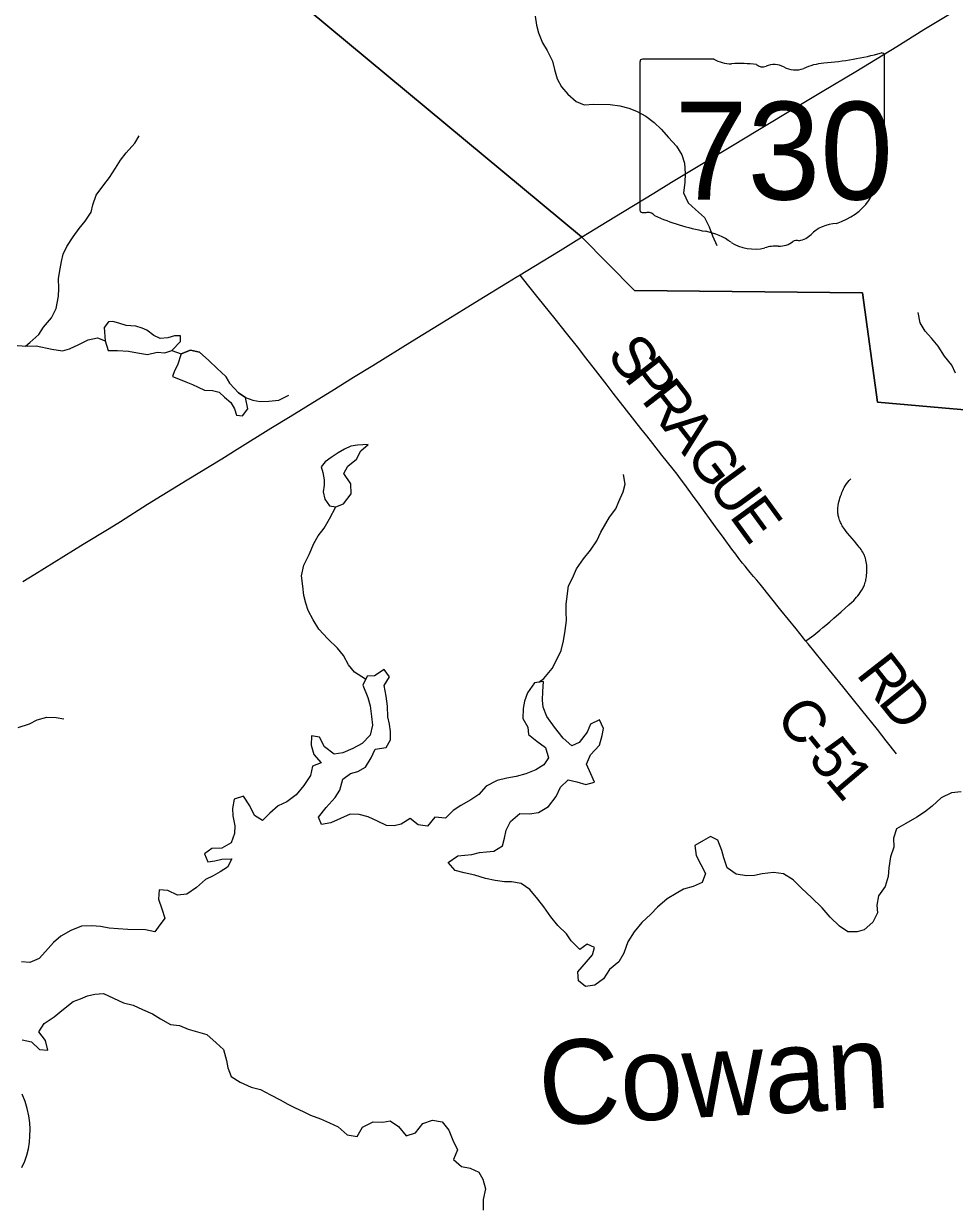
# Model space of a CAD drawing. Extents: x 0 to 34, y 0 to 22.
# Drawn here: x 21.722 to 22.976, y 17.781 to 19.377 of the extents above; entities that cross this region are included whole.
import ezdxf

# ---------------------------------------------------------------- set-up
doc = ezdxf.new("R2010")
doc.units = 0
for name, color, linetype in [('GM_X_Corporation', 7, 'Continuous'), ('GM_X_County_Road', 7, 'Continuous'), ('GM_X_County_Road_Text', 7, 'Continuous'), ('GM_X_Major_Lake', 7, 'Continuous'), ('GM_X_Major_Lake_Text', 7, 'Continuous'), ('GM_X_Minor_Lake', 7, 'Continuous'), ('GM_X_Minor_River', 7, 'Continuous'), ('GM_X_State_Location', 7, 'Continuous'), ('GM_X_State_Route', 7, 'Continuous'), ('GM_X_State_Shield', 7, 'Continuous'), ('GM_X_Township_Road', 7, 'Continuous')]:
    doc.layers.add(name, color=color, linetype=linetype)

msp = doc.modelspace()

# ---------------------------------------------------------------- linework, layer by layer
at = {"layer": 'GM_X_Corporation'}
msp.add_lwpolyline([(23.8219, 21.1059), (19.1325, 21.1059), (19.4417, 20.9771), (20.0591, 20.7271), (20.5209, 20.5272), (20.9887, 20.3291), (21.1503, 20.1924), (21.2024, 20.1483), (21.462, 19.9289), (21.6862, 19.7442), (22.4736, 19.0897), (22.5453, 19.0171), (22.8523, 19.0143), (22.8728, 18.8666), (23.8372, 18.7818), (23.8567, 18.7798), (23.8401, 19.9225), (23.83, 20.7057)], close=True, dxfattribs=at)
msp.add_lwpolyline([(23.1639, 16.2517), (23.362, 16.8676), (23.4462, 17.1725), (23.5619, 17.5912), (23.566, 17.6066), (23.6615, 17.9524), (23.7107, 18.1304), (23.8507, 18.7519), (23.8567, 18.7798), (23.8372, 18.7818), (22.8728, 18.8666), (22.8523, 19.0143), (22.5453, 19.0171), (22.4736, 19.0897), (21.6862, 19.7442)], dxfattribs=at)
at = {"layer": 'GM_X_County_Road'}
for points in [[(22.7759, 18.5448), (22.7728, 18.5487), (22.768, 18.5547), (22.7629, 18.5612), (22.7426, 18.5864), (22.7146, 18.6212), (22.7099, 18.6269), (22.7058, 18.6317), (22.7013, 18.637), (22.6973, 18.6417), (22.6942, 18.6455), (22.6907, 18.6498), (22.6858, 18.656), (22.6816, 18.6616), (22.6763, 18.6687), (22.6661, 18.6827), (22.6544, 18.6988), (22.6324, 18.7293), (22.6235, 18.7414), (22.6152, 18.7525), (22.6116, 18.7574), (22.6073, 18.7633), (22.6026, 18.7695), (22.5973, 18.7762), (22.5896, 18.7859), (22.5822, 18.7951), (22.5697, 18.8109), (22.5616, 18.8213), (22.5537, 18.8313), (22.5346, 18.8558), (22.5166, 18.8788), (22.5083, 18.8895), (22.4927, 18.9097), (22.4798, 18.9264), (22.4683, 18.9411), (22.4536, 18.9596), (22.4381, 18.979), (22.423, 18.9979), (22.4154, 19.0073), (22.4063, 19.0187), (22.3925, 19.0362), (22.3909, 19.0384)], [(22.8982, 18.3924), (22.8844, 18.4102), (22.8726, 18.4252), (22.8516, 18.4515), (22.8384, 18.4678), (22.826, 18.4833), (22.7983, 18.5173), (22.7791, 18.5409), (22.7759, 18.5448)]]:
    msp.add_lwpolyline(points, dxfattribs=at)
at = {"layer": 'GM_X_Major_Lake'}
for points in [[(22.4038, 18.3117), (22.4156, 18.3133), (22.4291, 18.3216), (22.4397, 18.335), (22.4454, 18.3477), (22.4559, 18.3573), (22.4676, 18.3547), (22.4796, 18.351), (22.4914, 18.3544), (22.4864, 18.3656), (22.4807, 18.3786), (22.486, 18.391), (22.4978, 18.4043), (22.5015, 18.4171), (22.5033, 18.4269), (22.498, 18.4385), (22.4861, 18.4323), (22.4816, 18.4218), (22.4706, 18.4077), (22.4606, 18.4031), (22.4492, 18.4136), (22.4375, 18.4284), (22.4269, 18.4427), (22.4223, 18.4554), (22.4211, 18.4649), (22.4218, 18.4766), (22.4226, 18.4899), (22.4104, 18.4883), (22.4009, 18.4749), (22.3968, 18.4636), (22.395, 18.4535), (22.3946, 18.4402), (22.4015, 18.4286), (22.4023, 18.4187), (22.4135, 18.4097), (22.4253, 18.401), (22.4295, 18.3873), (22.4228, 18.3776), (22.4123, 18.371), (22.3986, 18.3657), (22.3859, 18.3619), (22.373, 18.3596), (22.36, 18.3565), (22.3454, 18.349), (22.3352, 18.3375), (22.3248, 18.3306), (22.311, 18.323), (22.3009, 18.3161), (22.2904, 18.3057), (22.276, 18.3073), (22.2662, 18.295), (22.2534, 18.2969), (22.243, 18.3052), (22.2307, 18.2979), (22.2212, 18.2955), (22.2109, 18.2958), (22.199, 18.3018), (22.1863, 18.3075), (22.1739, 18.3109), (22.1621, 18.3112), (22.1491, 18.3055), (22.1357, 18.2994), (22.1235, 18.2971), (22.1192, 18.3071), (22.1298, 18.3201), (22.1419, 18.3338), (22.1479, 18.3435), (22.1521, 18.3585), (22.1622, 18.3658), (22.1725, 18.3686), (22.1825, 18.3744), (22.1904, 18.387), (22.1957, 18.3987), (22.2105, 18.4009), (22.2165, 18.4114), (22.2165, 18.4227), (22.2148, 18.4323), (22.2129, 18.4426), (22.2121, 18.457), (22.2106, 18.4703), (22.2076, 18.4848), (22.2148, 18.4964), (22.2079, 18.5064), (22.1948, 18.4977), (22.1849, 18.4972), (22.1789, 18.4852), (22.1856, 18.4684), (22.189, 18.4573), (22.1909, 18.4428), (22.1921, 18.431), (22.1891, 18.4178), (22.1781, 18.4064), (22.1654, 18.3995), (22.152, 18.3938), (22.1402, 18.3919), (22.1272, 18.4021), (22.1208, 18.4152), (22.1098, 18.4166), (22.1095, 18.4041), (22.1129, 18.3915), (22.1228, 18.3806)], [(22.1228, 18.3806), (22.111, 18.376), (22.1083, 18.3631), (22.0996, 18.3497), (22.089, 18.3371), (22.0766, 18.328), (22.0647, 18.3226), (22.0538, 18.3127), (22.0437, 18.3027), (22.0329, 18.3095), (22.0268, 18.3222), (22.0181, 18.3353), (22.0055, 18.3315), (22.0032, 18.3186), (22.0037, 18.3088), (22.0064, 18.2954), (22.0061, 18.2852), (22.0015, 18.2724), (21.9892, 18.2652), (21.9756, 18.2648), (21.9655, 18.2578), (21.9701, 18.2471), (21.9796, 18.2483), (21.9892, 18.2507), (22.0024, 18.2511), (21.9964, 18.2395), (21.9868, 18.2334), (21.9772, 18.2279), (21.9668, 18.2229), (21.9547, 18.2122), (21.942, 18.2031), (21.9291, 18.2019), (21.9164, 18.2084), (21.9043, 18.2091), (21.9035, 18.1966), (21.9081, 18.1836), (21.9123, 18.1709), (21.9032, 18.1587)], [(22.9854, 18.3415), (22.9725, 18.34), (22.9586, 18.3331), (22.9466, 18.3221), (22.9361, 18.314), (22.9257, 18.3071), (22.9107, 18.2988), (22.8984, 18.2916), (22.8942, 18.2788), (22.8946, 18.2666), (22.8904, 18.2535), (22.8881, 18.2387), (22.887, 18.227), (22.8832, 18.2138), (22.8742, 18.2012), (22.8719, 18.1883), (22.8728, 18.1781), (22.8663, 18.1654), (22.8547, 18.1551), (22.8451, 18.1523), (22.8326, 18.1526), (22.8215, 18.1601), (22.8089, 18.1723), (22.7983, 18.1847), (22.7836, 18.1988), (22.7707, 18.2109), (22.7592, 18.2226), (22.7462, 18.2305), (22.7326, 18.2324), (22.7174, 18.2309), (22.7068, 18.2286), (22.6961, 18.2281), (22.6822, 18.2304), (22.6703, 18.2387), (22.6654, 18.2525), (22.663, 18.262), (22.6574, 18.2759), (22.6477, 18.2811), (22.638, 18.2756), (22.6265, 18.2687), (22.6284, 18.2554), (22.6344, 18.2431), (22.6409, 18.2312), (22.6364, 18.2191), (22.6241, 18.2138), (22.6112, 18.21), (22.6015, 18.2042), (22.5892, 18.1969), (22.5764, 18.1859), (22.567, 18.1763), (22.5553, 18.1649), (22.5447, 18.1523), (22.5364, 18.1388), (22.5306, 18.1238), (22.5243, 18.1122), (22.5114, 18.1016), (22.5035, 18.0893), (22.4919, 18.0805), (22.4793, 18.0786), (22.4697, 18.0864), (22.4686, 18.0986), (22.4807, 18.1119), (22.4885, 18.1216), (22.4911, 18.1314), (22.4814, 18.1358), (22.4713, 18.1285), (22.4599, 18.1402), (22.4537, 18.1499), (22.4419, 18.1612), (22.4324, 18.1728), (22.423, 18.1864), (22.4149, 18.1965), (22.4039, 18.2097), (22.3924, 18.2176), (22.3796, 18.2198), (22.3701, 18.2197), (22.3573, 18.2216), (22.3445, 18.2246), (22.3299, 18.2288), (22.3156, 18.2322), (22.3035, 18.2352), (22.294, 18.2461), (22.3071, 18.2548), (22.3166, 18.2557), (22.3261, 18.257), (22.3364, 18.2593), (22.3459, 18.2606), (22.3554, 18.2611), (22.3674, 18.2683), (22.3699, 18.2789), (22.3721, 18.2894), (22.3782, 18.3014), (22.3906, 18.3121), (22.4038, 18.3117)], [(21.9032, 18.1587), (21.8989, 18.1523), (21.886, 18.155), (21.8622, 18.1556), (21.8493, 18.1564), (21.8369, 18.1575), (21.8256, 18.1597), (21.8139, 18.1604), (21.7998, 18.16), (21.7856, 18.1543), (21.7722, 18.1467), (21.7621, 18.1379), (21.7515, 18.1261), (21.7429, 18.1164), (21.7302, 18.1111), (21.7189, 18.1122)], [(21.7197, 18.0071), (21.7325, 18.0044), (21.7432, 17.9939), (21.7545, 17.9928), (21.7515, 18.0058), (21.7423, 18.0178), (21.7495, 18.029), (21.763, 18.0381), (21.7754, 18.0484), (21.7886, 18.0586), (21.7985, 18.0622), (21.8081, 18.0661), (21.8177, 18.0685), (21.8294, 18.0693), (21.8429, 18.0632), (21.8563, 18.0568), (21.8695, 18.0537), (21.8822, 18.0477), (21.8957, 18.042), (21.9065, 18.0353), (21.9199, 18.0277), (21.932, 18.0262), (21.9436, 18.0213), (21.956, 18.0176), (21.9688, 18.0142), (21.9813, 18.0029), (21.9913, 17.9938), (21.9954, 17.9789), (21.997, 17.969), (22.0016, 17.9575), (22.0139, 17.9496), (22.0285, 17.9431), (22.0409, 17.9401), (22.0547, 17.9325), (22.0674, 17.9261), (22.0778, 17.9201), (22.0879, 17.9153), (22.0987, 17.9101), (22.1085, 17.9052), (22.1219, 17.9003), (22.1343, 17.895), (22.1459, 17.8894), (22.1577, 17.8788), (22.1713, 17.8766), (22.1788, 17.8889), (22.193, 17.8961), (22.2059, 17.8957), (22.2158, 17.8977), (22.227, 17.8898), (22.2376, 17.8774), (22.2502, 17.8816), (22.26, 17.8942), (22.273, 17.8984), (22.2859, 17.8962), (22.295, 17.8849), (22.3003, 17.8715), (22.3064, 17.8584), (22.3014, 17.8453), (22.3118, 17.8359), (22.3235, 17.8337), (22.3354, 17.8284), (22.3408, 17.8188), (22.3442, 17.8058), (22.3412, 17.7918), (22.3412, 17.777)]]:
    msp.add_lwpolyline(points, dxfattribs=at)
at = {"layer": 'GM_X_Minor_Lake'}
for points in [[(21.9216, 18.9362), (21.9332, 18.9485), (21.9333, 18.9561), (21.9254, 18.9563), (21.9162, 18.9534), (21.906, 18.9525), (21.8974, 18.9568), (21.888, 18.9638), (21.8816, 18.9666), (21.873, 18.9694), (21.8662, 18.9696), (21.8601, 18.9701), (21.8503, 18.9733), (21.842, 18.9754), (21.8364, 18.9751), (21.8305, 18.9676), (21.8317, 18.9494)], [(21.8317, 18.9494), (21.8356, 18.9364), (21.8484, 18.9362), (21.8632, 18.9355), (21.8753, 18.9333), (21.8889, 18.9312), (21.9018, 18.934), (21.912, 18.9334), (21.9216, 18.9362)], [(21.934, 18.9318), (21.9291, 18.9167), (21.9252, 18.9088), (21.9227, 18.9013), (21.9329, 18.8973), (21.9404, 18.8941), (21.9494, 18.8905), (21.9573, 18.887), (21.9656, 18.883), (21.9765, 18.8824), (21.9856, 18.8803), (21.9926, 18.8734), (22.0012, 18.8664), (22.0059, 18.8575), (22.0088, 18.8491), (22.0167, 18.8482), (22.0241, 18.8576), (22.021, 18.8732)], [(22.021, 18.8732), (22.0113, 18.8791), (21.9998, 18.8918), (21.9943, 18.9014), (21.9828, 18.9119), (21.9713, 18.9227), (21.959, 18.934), (21.9466, 18.9369), (21.934, 18.9318)], [(22.172, 18.8087), (22.1629, 18.8074), (22.1545, 18.8034), (22.146, 18.7986), (22.1364, 18.792), (22.1284, 18.7864), (22.1229, 18.7797), (22.125, 18.7717), (22.1271, 18.7618), (22.127, 18.7546), (22.1256, 18.7459), (22.1277, 18.736), (22.134, 18.7271), (22.1427, 18.7255)], [(22.1427, 18.7255), (22.153, 18.7298), (22.1631, 18.7433), (22.163, 18.7565), (22.1534, 18.7704), (22.1586, 18.7805), (22.1705, 18.7898), (22.1764, 18.801), (22.1864, 18.8096), (22.172, 18.8087)]]:
    msp.add_lwpolyline(points, dxfattribs=at)
at = {"layer": 'GM_X_Minor_River'}
for points in [[(22.4112, 19.3871), (22.4132, 19.3749), (22.416, 19.3646), (22.4214, 19.3513), (22.4277, 19.3409), (22.4346, 19.3263), (22.4374, 19.3153), (22.4409, 19.3027), (22.4467, 19.292), (22.4553, 19.2819), (22.4664, 19.2722), (22.4773, 19.2678), (22.4906, 19.2687), (22.5126, 19.2683), (22.5254, 19.2665), (22.5375, 19.2632), (22.548, 19.2592), (22.5603, 19.2525), (22.5715, 19.244), (22.5812, 19.235), (22.5908, 19.2235), (22.6016, 19.2119), (22.6089, 19.2), (22.6125, 19.1889), (22.6133, 19.1752), (22.6131, 19.1627), (22.6113, 19.1491), (22.6174, 19.1357), (22.6275, 19.1267), (22.6394, 19.1155), (22.6459, 19.1032), (22.6502, 19.091), (22.656, 19.078)], [(21.7243, 18.9421), (21.7301, 18.9472), (21.7424, 18.958), (21.7487, 18.9677), (21.7592, 18.9804), (21.7659, 18.9928), (21.7689, 19.0098), (21.7695, 19.02), (21.769, 19.0333), (21.7712, 19.0466), (21.7729, 19.0564), (21.775, 19.0662), (21.7801, 19.0764), (21.7887, 19.0895), (21.7965, 19.1007), (21.8047, 19.1108), (21.8129, 19.1228), (21.815, 19.133), (21.8194, 19.1458), (21.8299, 19.1596), (21.8377, 19.1697), (21.8455, 19.1824), (21.8522, 19.1929), (21.86, 19.203), (21.8716, 19.2161), (21.8775, 19.2258)], [(22.9779, 18.9058), (22.9728, 18.9166), (22.9629, 18.9289), (22.9544, 18.942), (22.9455, 18.9528), (22.937, 18.9624), (22.9304, 18.9735), (22.9277, 18.9876)], [(21.713, 18.943), (21.7266, 18.942), (21.7387, 18.9425), (21.7598, 18.9383), (21.7742, 18.9361), (21.7837, 18.9386), (21.7963, 18.9444), (21.809, 18.9506), (21.8215, 18.9534), (21.8317, 18.9494), (21.8356, 18.9364), (21.8484, 18.9362), (21.8632, 18.9355), (21.8753, 18.9333), (21.8889, 18.9312), (21.9018, 18.934), (21.912, 18.9334), (21.9216, 18.9362), (21.934, 18.9318), (21.9466, 18.9369), (21.959, 18.934), (21.9713, 18.9227), (21.9828, 18.9119), (21.9943, 18.9014), (21.9998, 18.8918), (22.0113, 18.8791), (22.021, 18.8732), (22.0308, 18.8696), (22.0406, 18.8675), (22.0524, 18.868), (22.0657, 18.8696), (22.0794, 18.8762)], [(22.4162, 18.4891), (22.4228, 18.4942), (22.4341, 18.5076), (22.4408, 18.5208), (22.4463, 18.532), (22.4496, 18.5449), (22.4518, 18.5589), (22.4536, 18.5725), (22.4531, 18.5839), (22.4533, 18.5941), (22.4547, 18.6085), (22.4564, 18.6191), (22.4616, 18.6296), (22.4671, 18.642), (22.4765, 18.6555), (22.4858, 18.6671), (22.4944, 18.6798), (22.5, 18.6915), (22.5114, 18.7117), (22.5199, 18.7229), (22.5243, 18.7327), (22.5299, 18.7459), (22.5324, 18.7561), (22.5303, 18.769)], [(22.1828, 18.4931), (22.168, 18.5026), (22.1595, 18.5127), (22.1529, 18.5249), (22.1448, 18.535), (22.1318, 18.5477), (22.1199, 18.5605), (22.1122, 18.5732), (22.1053, 18.5858), (22.1021, 18.5958), (22.0997, 18.606), (22.098, 18.6186), (22.0964, 18.6327), (22.0997, 18.647), (22.1065, 18.6613), (22.1129, 18.6763), (22.1187, 18.6865), (22.1269, 18.6966), (22.134, 18.7093), (22.1427, 18.7255)], [(21.7145, 18.4281), (21.7298, 18.4328), (21.7401, 18.4383), (21.7531, 18.4418), (21.7659, 18.4415), (21.7761, 18.4398)]]:
    msp.add_lwpolyline(points, dxfattribs=at)
at = {"layer": 'GM_X_State_Route'}
msp.add_line((22.3858, 19.0352), (22.3909, 19.0384), dxfattribs=at)
for points in [[(22.4739, 19.0892), (22.5186, 19.1167), (22.5711, 19.1487), (22.5949, 19.1632), (22.6108, 19.1729), (22.6334, 19.1861), (22.6774, 19.2129), (22.7114, 19.2335), (22.7646, 19.2655), (22.7983, 19.2855), (22.8435, 19.3127), (22.8986, 19.3465), (22.9351, 19.369), (22.9734, 19.3922)], [(22.3909, 19.0384), (22.4094, 19.0498), (22.445, 19.0714), (22.4739, 19.0892)], [(21.7206, 18.6247), (21.7368, 18.635), (21.8023, 18.6754), (21.8369, 18.6963), (21.8522, 18.7059), (21.889, 18.729), (21.9424, 18.7619), (21.9891, 18.7904), (22.0097, 18.8033), (22.055, 18.8315), (22.081, 18.8473), (22.1234, 18.8733), (22.1371, 18.8819), (22.1666, 18.9002), (22.1925, 18.9163), (22.2459, 18.9492), (22.2877, 18.9749), (22.3358, 19.0046), (22.374, 19.0279), (22.3858, 19.0352)], [(21.7196, 17.8346), (21.7233, 17.8432), (21.7261, 17.8515), (21.7282, 17.8601), (21.7297, 17.8687), (21.7304, 17.8768), (21.7306, 17.8862), (21.73, 17.895), (21.7288, 17.9043), (21.7268, 17.9141), (21.7239, 17.9237), (21.7199, 17.9336)]]:
    msp.add_lwpolyline(points, dxfattribs=at)
at = {"layer": 'GM_X_State_Shield'}
for p, q in [((22.6524, 19.3293), (22.5558, 19.3293)), ((22.8822, 19.2296), (22.8822, 19.3343)), ((22.5526, 19.3259), (22.5526, 19.1258)), ((22.8821, 19.2296), (22.8822, 19.2296))]:
    msp.add_line(p, q, dxfattribs=at)
for centre, major_axis, start_param, end_param in [((22.5564, 19.3263), (0.00382, 0), 1.712693, 3.28349), ((22.6753, 19.3526), (0.037, 0), 4.042523, 4.731795), ((22.7648, 19.6022), (0.3495, 0), 4.814394, 5.042369), ((22.8785, 19.3347), (0.00367, 0), 6.141152, 7.989035), ((22.6876, 19.217), (0.133, 0), 1.404758, 1.657858), ((22.7178, 19.3274), (0.0107, 0), 3.836095, 5.185415), ((22.7335, 19.3042), (0.0222, 0), 0.950623, 2.079405), ((22.7622, 19.336), (0.0267, 0), 4.081561, 5.145723), ((22.8094, 19.2682), (0.0703, 0), 1.699011, 2.107814), ((22.8813, 19.2219), (0.00568, 0), 1.883978, 3.671073), ((22.8452, 19.2087), (0.0341, 0), 5.934695, 6.695948), ((22.8783, 19.2292), (0.00393, 0), 5.05454, 6.418171), ((22.8953, 19.1858), (0.0248, 0), 2.387724, 3.262537), ((22.7844, 19.1725), (0.0874, 0), 5.101752, 6.440018), ((22.5564, 19.1253), (0.00385, 0), 3.00124, 4.508301), ((22.557, 19.1458), (0.0294, 0), 4.665946, 4.897461), ((22.563, 19.1142), (0.0106, 0), 0.519207, 1.627899), ((22.6968, 19.294), (0.2524, 0), 4.195997, 4.488961), ((22.8212, 19.0696), (0.0479, 0), 1.647645, 2.488434), ((22.6216, 19.0359), (0.079, 0), 0.823519, 1.323587), ((22.7606, 19.1064), (0.0282, 0), 4.937069, 5.64225), ((22.707, 19.1132), (0.0501, 0), 4.026481, 4.996735), ((22.7359, 19.0441), (0.0412, 0), 1.495662, 1.94098), ((22.7396, 19.0983), (0.0267, 0), 4.691044, 5.507374), ((22.7638, 19.0789), (0.00752, 0), 1.147584, 2.315152)]:
    msp.add_ellipse(centre, major_axis=major_axis, ratio=0.8, start_param=start_param, end_param=end_param, dxfattribs=at)
at = {"layer": 'GM_X_Township_Road'}
msp.add_lwpolyline([(22.7759, 18.5448), (22.7773, 18.5458), (22.7807, 18.5481), (22.7839, 18.5504), (22.7867, 18.5525), (22.7898, 18.5549), (22.795, 18.5592), (22.7992, 18.5628), (22.8033, 18.5662), (22.8084, 18.5706), (22.8138, 18.5754), (22.8236, 18.5841), (22.8339, 18.5934), (22.8376, 18.5967), (22.8406, 18.5994), (22.8426, 18.6016), (22.8446, 18.6038), (22.8462, 18.6057), (22.848, 18.6079), (22.8495, 18.61), (22.8513, 18.6128), (22.8524, 18.6147), (22.8535, 18.6168), (22.8541, 18.6181), (22.855, 18.6202), (22.8558, 18.6221), (22.8563, 18.6238), (22.8568, 18.6257), (22.8572, 18.6276), (22.8575, 18.6295), (22.8578, 18.6313), (22.858, 18.6335), (22.8583, 18.6365), (22.8584, 18.6401), (22.8584, 18.6428), (22.8583, 18.6449), (22.8582, 18.6471), (22.8579, 18.6491), (22.8575, 18.6516), (22.857, 18.6538), (22.8564, 18.6562), (22.8557, 18.6581), (22.855, 18.6602), (22.8544, 18.6615), (22.8537, 18.6628), (22.8529, 18.6644), (22.8518, 18.6661), (22.8506, 18.6681), (22.8494, 18.6698), (22.8482, 18.6714), (22.8468, 18.6732), (22.845, 18.6754), (22.8417, 18.6793), (22.8325, 18.6901), (22.8305, 18.6925), (22.8286, 18.695), (22.8273, 18.6967), (22.826, 18.6984), (22.825, 18.7001), (22.8241, 18.7017), (22.8236, 18.7029), (22.8229, 18.7043), (22.8222, 18.7058), (22.8216, 18.7074), (22.821, 18.7092), (22.8204, 18.7111), (22.8201, 18.7126), (22.8199, 18.714), (22.8196, 18.7157), (22.8194, 18.7171), (22.8193, 18.7187), (22.8192, 18.7205), (22.8192, 18.722), (22.8194, 18.7246), (22.8196, 18.7264), (22.8198, 18.728), (22.8201, 18.7301), (22.8206, 18.7323), (22.8213, 18.7349), (22.8221, 18.7374), (22.823, 18.74), (22.824, 18.7428), (22.8248, 18.7451), (22.8259, 18.7477), (22.8268, 18.7499), (22.8278, 18.7518), (22.8291, 18.7539), (22.8309, 18.7564), (22.8326, 18.7587), (22.8347, 18.7612), (22.837, 18.7635)], dxfattribs=at)

# ---------------------------------------------------------------- texts
at = {"layer": 'GM_X_County_Road_Text'}
for s, rotation, p in [('S', 307.7727, (22.5065, 18.9301)), ('P', 307.7727, (22.53, 18.8998)), ('R', 307.7723, (22.5534, 18.8695)), ('A', 307.71, (22.582, 18.8326)), ('G', 307.02, (22.6125, 18.7932)), ('U', 306.1894, (22.6425, 18.7535)), ('E', 306.1388, (22.672, 18.7131)), ('R', 308.0183, (22.8428, 18.4997)), ('D', 308.943, (22.8721, 18.4622)), ('C', 308.5242, (22.7337, 18.4412)), ('-', 308.6894, (22.7629, 18.4045)), ('5', 309.1597, (22.7778, 18.3859)), ('1', 310.4091, (22.8008, 18.3577))]:
    msp.add_text(s, height=0.0568, rotation=rotation, dxfattribs=at).set_placement(p)
at = {"layer": 'GM_X_Major_Lake_Text'}
msp.add_text('Cowan', height=0.11363, rotation=2.9989, dxfattribs=at).set_placement((22.4187, 17.891))
at = {"layer": 'GM_X_State_Location'}
for s in ['s', 'r']:
    msp.add_text(s, height=0.000189, dxfattribs=at).set_placement((22.7137, 19.2125))
msp.add_text('730', height=0.000189, rotation=0, dxfattribs=at).set_placement((22.6468, 19.1988))
at = {"layer": 'GM_X_State_Shield'}
msp.add_text('730', height=0.13184, dxfattribs=at).set_placement((22.5995, 19.1399))

doc.saveas('drawing.dxf')
